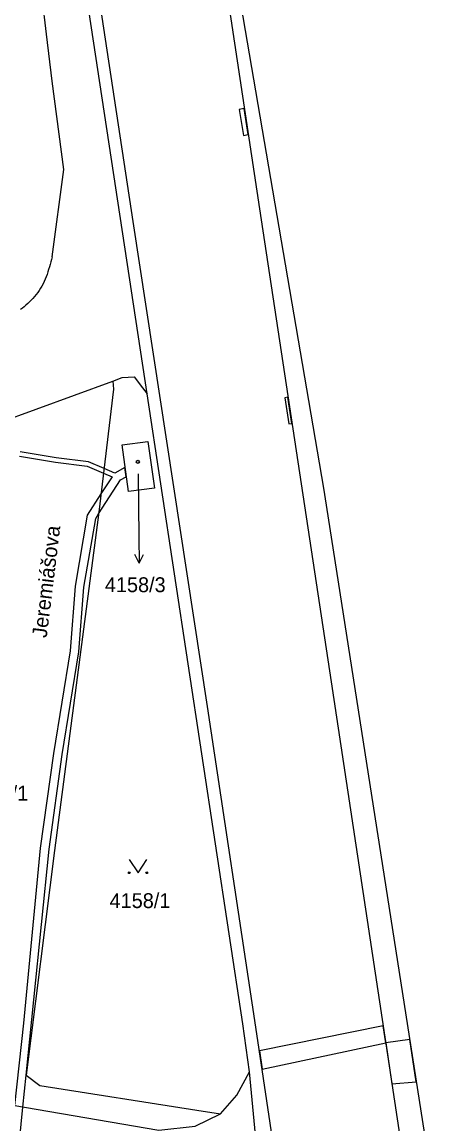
# Model space of a CAD drawing. Extents: x -756746 to -753363, y -1166406 to -1161727.
# Drawn here: x -754947.1 to -754900.1, y -1165755.3 to -1165629.2 of the extents above; entities that cross this region are included whole.
import ezdxf

# ---------------------------------------------------------------- set-up
doc = ezdxf.new("R2010")
doc.units = 0
for name, color, linetype in [('Hranice parcel', 7, 'Continuous'), ('Parcelní čísla', 7, 'Continuous'), ('Pop  PČ popisy', 7, 'Continuous'), ('Vnitřní kresba', 7, 'Continuous'), ('Věcná břemena k části', 7, 'Continuous'), ('Značky budov', 7, 'Continuous'), ('Značky kultur', 7, 'Continuous')]:
    doc.layers.add(name, color=color, linetype=linetype)

msp = doc.modelspace()

# ---------------------------------------------------------------- linework, layer by layer
at = {"layer": 'Hranice parcel'}
for p, q in [((-754951.03, -1165675.54), (-754936.69, -1165670.3)), ((-754918.88, -1165771.79), (-754921.04, -1165749.32))]:
    msp.add_line(p, q, dxfattribs=at)
for points in [[(-754893.87, -1165919.46), (-754899.67, -1165881.69), (-754902.28, -1165864.2), (-754904.91, -1165847.27), (-754914.1, -1165786.01), (-754916.16, -1165772.03), (-754920.31, -1165744.22), (-754925.86, -1165707.53), (-754934.37, -1165652.04), (-754940.69, -1165610.27), (-754945.47, -1165583.65), (-754957.29, -1165524.97), (-754963.86, -1165505.86), (-754970.07, -1165475.28), (-754974.11, -1165441.89), (-754977.86, -1165423.12), (-754982.77, -1165403.72), (-754984.71, -1165394.8), (-754990.28, -1165381.95), (-754996.53, -1165351.07), (-755004.37, -1165309.56), (-755007.34, -1165270.19), (-755010.72, -1165249.36), (-755016.18, -1165250.63)], [(-754986.88, -1165279.38), (-754990.41, -1165279.86), (-754980.99, -1165331.36), (-754966.52, -1165403.04), (-754962.21, -1165426.7), (-754948.35, -1165495.48), (-754937.5, -1165549.21), (-754928.46, -1165594.05), (-754928.31, -1165595.05), (-754927.98, -1165597.22), (-754926.04, -1165609.85), (-754919.91, -1165650.59), (-754911.7, -1165704.69), (-754902.24, -1165767.33), (-754892.9, -1165829.68), (-754885.35, -1165879.53), (-754876.62, -1165937.17), (-754872.47, -1165981.85), (-754871.4, -1165985.78), (-754868.4, -1165989.67), (-754864.36, -1165991.91), (-754859.05, -1165992.04), (-754854.87, -1165991.29)], [(-754932.75, -1165671.77), (-754941.97, -1165611.03), (-754943.32, -1165603.34)], [(-754923.98, -1165615.89), (-754912.58, -1165682.53), (-754887.89, -1165840.42), (-754864.72, -1165988.62), (-754860.06, -1165990.02), (-754855.25, -1165989.37)], [(-754936.69, -1165670.3), (-754936.59, -1165671.22), (-754938.29, -1165685.3), (-754943.34, -1165724), (-754946.59, -1165749.68), (-754945.03, -1165750.86), (-754927.06, -1165753.68), (-754924.36, -1165754.12)], [(-754936.69, -1165670.3), (-754935.61, -1165669.9), (-754934.23, -1165669.82), (-754933.27, -1165671.07), (-754932.75, -1165671.77)], [(-754921.04, -1165749.32), (-754921.81, -1165743.84), (-754932.75, -1165671.77)], [(-754935.6, -1165677.6), (-754932.66, -1165677.2), (-754931.93, -1165682.53), (-754934.89, -1165682.94), (-754935.6, -1165677.6)], [(-754924.36, -1165754.12), (-754922.48, -1165751.98), (-754921.04, -1165749.32)], [(-754960.65, -1165751.01), (-754931.41, -1165756), (-754927.25, -1165755.54), (-754924.36, -1165754.12)]]:
    msp.add_lwpolyline(points, dxfattribs=at)
at = {"layer": 'Pop  PČ popisy'}
for p, q in [((-754933.78, -1165680.91), (-754933.7, -1165688.14)), ((-754933.7, -1165688.14), (-754933.65, -1165691.14)), ((-754933.65, -1165691.14), (-754934.17, -1165690.15)), ((-754933.65, -1165691.14), (-754933.16, -1165690.13))]:
    msp.add_line(p, q, dxfattribs=at)
at = {"layer": 'Vnitřní kresba'}
for p, q in [((-754944.28, -1165630.59), (-754944.88, -1165625.38)), ((-754943.62, -1165636), (-754944.28, -1165630.59)), ((-754942.29, -1165646.09), (-754943.62, -1165636)), ((-754943.62, -1165656.08), (-754942.29, -1165646.09))]:
    msp.add_line(p, q, dxfattribs=at)
msp.add_lwpolyline([(-754943.62, -1165656.08), (-754943.7, -1165656.37), (-754943.78, -1165656.66), (-754943.86, -1165656.95), (-754943.94, -1165657.24), (-754944.03, -1165657.53), (-754944.12, -1165657.81), (-754944.21, -1165658.09), (-754944.32, -1165658.37), (-754944.43, -1165658.64), (-754944.55, -1165658.91), (-754944.67, -1165659.17), (-754944.81, -1165659.43), (-754944.96, -1165659.68), (-754945.12, -1165659.93), (-754945.28, -1165660.17), (-754945.45, -1165660.4), (-754945.64, -1165660.62), (-754945.83, -1165660.83), (-754946.02, -1165661.04), (-754946.22, -1165661.24), (-754946.42, -1165661.43), (-754946.62, -1165661.61), (-754946.83, -1165661.78), (-754947.03, -1165661.94), (-754947.23, -1165662.09)], dxfattribs=at)
at = {"layer": 'Věcná břemena k části'}
for points in [[(-754922.24, -1165639.23), (-754921.73, -1165642.19), (-754921.19, -1165642.1), (-754921.64, -1165639.12)], [(-754916.99, -1165672.2), (-754916.56, -1165675.19), (-754916.19, -1165675.13), (-754916.64, -1165672.15)], [(-754919.59, -1165749.01), (-754905.46, -1165746.01), (-754905.76, -1165744.05), (-754919.91, -1165746.93)], [(-754905.46, -1165746.01), (-754904.75, -1165750.7), (-754901.96, -1165750.46), (-754902.71, -1165745.62)]]:
    msp.add_lwpolyline(points, close=True, dxfattribs=at)
for points in [[(-754947.35, -1165678.88), (-754943.24, -1165679.56), (-754939.62, -1165680.02), (-754937.75, -1165680.81), (-754936.76, -1165681.23), (-754938.04, -1165683.21), (-754939.6, -1165685.64), (-754940.99, -1165693.76), (-754941.57, -1165701.15), (-754943.47, -1165712.89), (-754944.98, -1165723.72), (-754946.92, -1165743.75), (-754947.93, -1165753.18)], [(-754947.79, -1165761.53), (-754946.96, -1165753.35), (-754946.59, -1165749.68), (-754943.98, -1165723.84), (-754942.49, -1165713.03), (-754940.57, -1165701.27), (-754939.99, -1165693.88), (-754938.64, -1165686.01), (-754938.31, -1165685.49), (-754935.81, -1165681.59), (-754935.15, -1165681.24), (-754935.29, -1165680.18), (-754936.47, -1165680.81), (-754937.69, -1165680.3), (-754939.48, -1165679.54), (-754943.16, -1165679.06), (-754947.27, -1165678.38)]]:
    msp.add_lwpolyline(points, dxfattribs=at)
at = {"layer": 'Značky budov'}
msp.add_circle((-754933.82, -1165679.53), 0.175, dxfattribs=at)
at = {"layer": 'Značky kultur'}
msp.add_lwpolyline([(-754934.8, -1165725.04), (-754933.8, -1165726.54), (-754932.8, -1165725.04)], dxfattribs=at)
for centre in [(-754934.8, -1165726.54), (-754932.8, -1165726.54)]:
    msp.add_circle(centre, 0.1, dxfattribs=at)

# ---------------------------------------------------------------- texts
at = {"layer": 'Parcelní čísla'}
for s, p in [('4158/3', (-754937.59, -1165694.44)), ('4157/1', (-754953.31, -1165718.28)), ('4158/1', (-754937.05, -1165730.58))]:
    msp.add_text(s, height=1.7, dxfattribs=at).set_placement(p)
at = {"layer": 'Pop  PČ popisy'}
msp.add_text('Jeremiášova', height=1.7, rotation=83, dxfattribs=at).set_placement((-754944.25, -1165699.72))

doc.saveas('drawing.dxf')
